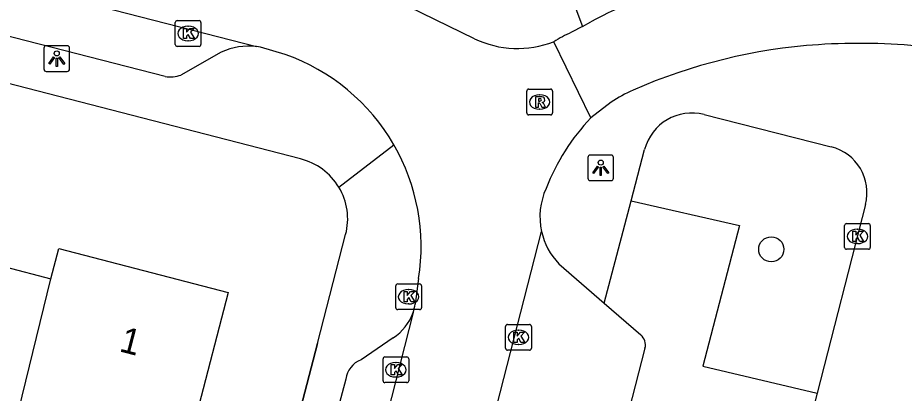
# Model space of a CAD drawing. Extents: x 163686 to 164493, y 382719 to 383870.
# Drawn here: x 164044.47 to 164078.91, y 383255.57 to 383270.16 of the extents above; entities that cross this region are included whole.
import ezdxf

# ---------------------------------------------------------------- set-up
doc = ezdxf.new("R2010")
doc.units = 0
for name, color, linetype in [('IMGEO_Boom', 7, 'Continuous'), ('IMGEO_Groenvoorziening', 7, 'Continuous'), ('IMGEO_Kolk', 7, 'Continuous'), ('IMGEO_Lichtpunt', 7, 'Continuous'), ('IMGEO_Muur', 7, 'Continuous'), ('IMGEO_Pand', 7, 'Continuous'), ('IMGEO_Pand_nummerreeks', 7, 'Continuous'), ('IMGEO_Parkeervlak_open', 7, 'Continuous'), ('IMGEO_Rijbaan_lokaal_open', 7, 'Continuous'), ('IMGEO_Rioolput', 7, 'Continuous'), ('IMGEO_Voetpad_open', 7, 'Continuous')]:
    doc.layers.add(name, color=color, linetype=linetype)

msp = doc.modelspace()

# ---------------------------------------------------------------- linework, layer by layer
at = {"layer": 'IMGEO_Boom'}
msp.add_circle((164073.74, 383261.16), 0.489, dxfattribs=at)
at = {"layer": 'IMGEO_Groenvoorziening'}
msp.add_lwpolyline([(164068.295, 383263.041), (164072.506, 383262.08), (164071.086, 383256.613), (164075.528, 383255.575)], dxfattribs=at)
at = {"layer": 'IMGEO_Kolk'}
for p, q in [((164050.659, 383270.048), (164051.511, 383270.048)), ((164050.584, 383269.122), (164050.584, 383269.974)), ((164051.072, 383269.828), (164051.097, 383269.828)), ((164051.585, 383269.974), (164051.585, 383269.122)), ((164051.511, 383269.048), (164050.659, 383269.048)), ((164051.095, 383269.268), (164051.07, 383269.268)), ((164076.66, 383262.163), (164077.512, 383262.163)), ((164076.585, 383261.237), (164076.585, 383262.089)), ((164077.073, 383261.943), (164077.098, 383261.943)), ((164077.586, 383262.089), (164077.586, 383261.237)), ((164077.512, 383261.163), (164076.66, 383261.163)), ((164077.096, 383261.383), (164077.071, 383261.383)), ((164059.152, 383258.892), (164059.152, 383259.744)), ((164059.227, 383259.818), (164060.079, 383259.818)), ((164060.153, 383259.744), (164060.153, 383258.892)), ((164059.64, 383259.598), (164059.665, 383259.598)), ((164059.663, 383259.038), (164059.638, 383259.038)), ((164060.079, 383258.818), (164059.227, 383258.818)), ((164063.421, 383257.314), (164063.421, 383258.166)), ((164063.496, 383258.24), (164064.348, 383258.24)), ((164063.909, 383258.02), (164063.934, 383258.02)), ((164064.422, 383258.166), (164064.422, 383257.314)), ((164063.932, 383257.46), (164063.907, 383257.46)), ((164058.732, 383256.978), (164059.584, 383256.978)), ((164064.348, 383257.24), (164063.496, 383257.24)), ((164058.657, 383256.052), (164058.657, 383256.904)), ((164059.145, 383256.758), (164059.17, 383256.758)), ((164059.658, 383256.904), (164059.658, 383256.052)), ((164059.584, 383255.978), (164058.732, 383255.978)), ((164059.168, 383256.198), (164059.143, 383256.198))]:
    msp.add_line(p, q, dxfattribs=at)
for points in [[(164050.659, 383270.048), (164051.511, 383270.048)], [(164050.584, 383269.122), (164050.584, 383269.974)], [(164050.905, 383269.748), (164051.028, 383269.748), (164051.028, 383269.597), (164051.158, 383269.748), (164051.322, 383269.748), (164051.176, 383269.597), (164051.329, 383269.348), (164051.177, 383269.348), (164051.092, 383269.512), (164051.028, 383269.445), (164051.028, 383269.348), (164050.905, 383269.348), (164050.905, 383269.748)], [(164051.585, 383269.974), (164051.585, 383269.122)], [(164051.511, 383269.048), (164050.659, 383269.048)], [(164076.66, 383262.163), (164077.512, 383262.163)], [(164076.585, 383261.237), (164076.585, 383262.089)], [(164076.906, 383261.863), (164077.029, 383261.863), (164077.029, 383261.712), (164077.159, 383261.863), (164077.323, 383261.863), (164077.177, 383261.712), (164077.33, 383261.463), (164077.178, 383261.463), (164077.093, 383261.627), (164077.029, 383261.56), (164077.029, 383261.463), (164076.906, 383261.463), (164076.906, 383261.863)], [(164077.586, 383262.089), (164077.586, 383261.237)], [(164077.512, 383261.163), (164076.66, 383261.163)], [(164059.152, 383258.892), (164059.152, 383259.744)], [(164059.227, 383259.818), (164060.079, 383259.818)], [(164060.153, 383259.744), (164060.153, 383258.892)], [(164059.473, 383259.518), (164059.596, 383259.518), (164059.596, 383259.367), (164059.726, 383259.518), (164059.89, 383259.518), (164059.744, 383259.367), (164059.897, 383259.118), (164059.745, 383259.118), (164059.66, 383259.282), (164059.596, 383259.215), (164059.596, 383259.118), (164059.473, 383259.118), (164059.473, 383259.518)], [(164060.079, 383258.818), (164059.227, 383258.818)], [(164063.421, 383257.314), (164063.421, 383258.166)], [(164063.496, 383258.24), (164064.348, 383258.24)], [(164064.422, 383258.166), (164064.422, 383257.314)], [(164063.742, 383257.94), (164063.865, 383257.94), (164063.865, 383257.789), (164063.995, 383257.94), (164064.159, 383257.94), (164064.013, 383257.789), (164064.166, 383257.54), (164064.014, 383257.54), (164063.929, 383257.704), (164063.865, 383257.637), (164063.865, 383257.54), (164063.742, 383257.54), (164063.742, 383257.94)], [(164058.732, 383256.978), (164059.584, 383256.978)], [(164064.348, 383257.24), (164063.496, 383257.24)], [(164058.657, 383256.052), (164058.657, 383256.904)], [(164058.978, 383256.678), (164059.101, 383256.678), (164059.101, 383256.527), (164059.231, 383256.678), (164059.395, 383256.678), (164059.249, 383256.527), (164059.402, 383256.278), (164059.25, 383256.278), (164059.165, 383256.442), (164059.101, 383256.375), (164059.101, 383256.278), (164058.978, 383256.278), (164058.978, 383256.678)], [(164059.658, 383256.904), (164059.658, 383256.052)], [(164059.584, 383255.978), (164058.732, 383255.978)]]:
    msp.add_lwpolyline(points, dxfattribs=at)
for centre, start, end in [((164050.661, 383269.972), 91.552, 178.448), ((164050.661, 383269.972), 91.552, 178.448), ((164051.509, 383269.972), 1.552, 88.448), ((164051.509, 383269.972), 1.552, 88.448), ((164050.661, 383269.124), 181.552, 268.448), ((164050.661, 383269.124), 181.552, 268.448), ((164051.509, 383269.124), 271.552, 358.448), ((164051.509, 383269.124), 271.552, 358.448), ((164076.662, 383262.087), 91.552, 178.448), ((164076.662, 383262.087), 91.552, 178.448), ((164077.51, 383262.087), 1.552, 88.448), ((164077.51, 383262.087), 1.552, 88.448), ((164076.662, 383261.239), 181.552, 268.448), ((164076.662, 383261.239), 181.552, 268.448), ((164077.51, 383261.239), 271.552, 358.448), ((164077.51, 383261.239), 271.552, 358.448), ((164059.229, 383259.742), 91.552, 178.448), ((164059.229, 383259.742), 91.552, 178.448), ((164060.077, 383259.742), 1.552, 88.448), ((164060.077, 383259.742), 1.552, 88.448), ((164059.229, 383258.894), 181.552, 268.448), ((164059.229, 383258.894), 181.552, 268.448), ((164060.077, 383258.894), 271.552, 358.448), ((164060.077, 383258.894), 271.552, 358.448), ((164063.498, 383258.164), 91.552, 178.448), ((164063.498, 383258.164), 91.552, 178.448), ((164064.346, 383258.164), 1.552, 88.448), ((164064.346, 383258.164), 1.552, 88.448), ((164063.498, 383257.316), 181.552, 268.448), ((164063.498, 383257.316), 181.552, 268.448), ((164064.346, 383257.316), 271.552, 358.448), ((164064.346, 383257.316), 271.552, 358.448), ((164058.734, 383256.902), 91.552, 178.448), ((164058.734, 383256.902), 91.552, 178.448), ((164059.582, 383256.902), 1.552, 88.448), ((164059.582, 383256.902), 1.552, 88.448), ((164058.734, 383256.054), 181.552, 268.448), ((164058.734, 383256.054), 181.552, 268.448), ((164059.582, 383256.054), 271.552, 358.448), ((164059.582, 383256.054), 271.552, 358.448)]:
    msp.add_arc(centre, 0.0765, start, end, dxfattribs=at)
for centre, major_axis, ratio, start_param, end_param in [((164051.071, 383269.548), (-0.387, 0.002), 0.722429, 4.712389, 7.853982), ((164051.096, 383269.548), (-0.39, 0.002), 0.717154, 1.570796, 4.712389), ((164077.072, 383261.663), (-0.387, 0.002), 0.722429, 4.712389, 7.853982), ((164077.097, 383261.663), (-0.39, 0.002), 0.717154, 1.570796, 4.712389), ((164059.639, 383259.318), (-0.387, 0.002), 0.722429, 4.712389, 7.853982), ((164059.664, 383259.318), (-0.39, 0.002), 0.717154, 1.570796, 4.712389), ((164063.908, 383257.74), (-0.387, 0.002), 0.722429, 4.712389, 7.853982), ((164063.933, 383257.74), (-0.39, 0.002), 0.717154, 1.570796, 4.712389), ((164059.144, 383256.478), (-0.387, 0.002), 0.722429, 4.712389, 7.853982), ((164059.169, 383256.478), (-0.39, 0.002), 0.717154, 1.570796, 4.712389)]:
    msp.add_ellipse(centre, major_axis=major_axis, ratio=ratio, start_param=start_param, end_param=end_param, dxfattribs=at)
at = {"layer": 'IMGEO_Lichtpunt'}
for p, q in [((164046.384, 383269.071), (164045.576, 383269.071)), ((164046.384, 383269.071), (164045.576, 383269.071)), ((164045.482, 383268.976), (164045.482, 383268.169)), ((164045.482, 383268.976), (164045.482, 383268.169)), ((164046.478, 383268.169), (164046.478, 383268.976)), ((164046.478, 383268.169), (164046.478, 383268.976)), ((164045.576, 383268.075), (164046.384, 383268.075)), ((164045.576, 383268.075), (164046.384, 383268.075)), ((164066.615, 383264.731), (164066.615, 383263.924)), ((164066.615, 383264.731), (164066.615, 383263.924)), ((164067.517, 383264.826), (164066.709, 383264.826)), ((164067.517, 383264.826), (164066.709, 383264.826)), ((164067.611, 383263.924), (164067.611, 383264.731)), ((164067.611, 383263.924), (164067.611, 383264.731)), ((164066.709, 383263.83), (164067.517, 383263.83)), ((164066.709, 383263.83), (164067.517, 383263.83))]:
    msp.add_line(p, q, dxfattribs=at)
for points in [[(164045.856, 383268.64), (164045.895, 383268.612), (164045.707, 383268.35), (164045.669, 383268.377), (164045.856, 383268.64)], [(164045.958, 383268.592), (164046.005, 383268.592), (164046.005, 383268.27), (164045.958, 383268.27), (164045.958, 383268.592)], [(164046.068, 383268.612), (164046.106, 383268.639), (164046.293, 383268.377), (164046.254, 383268.349), (164046.068, 383268.612)], [(164066.989, 383264.395), (164067.028, 383264.367), (164066.84, 383264.105), (164066.802, 383264.132), (164066.989, 383264.395)], [(164067.091, 383264.347), (164067.138, 383264.347), (164067.138, 383264.025), (164067.091, 383264.025), (164067.091, 383264.347)], [(164067.201, 383264.367), (164067.239, 383264.394), (164067.426, 383264.132), (164067.387, 383264.104), (164067.201, 383264.367)]]:
    msp.add_lwpolyline(points, dxfattribs=at)
for centre in [(164045.981, 383268.774), (164067.114, 383264.529)]:
    msp.add_circle(centre, 0.0994, dxfattribs=at)
for centre, start, end in [((164045.576, 383268.976), 90, 180), ((164045.576, 383268.976), 90, 180), ((164046.384, 383268.976), 0, 90), ((164046.384, 383268.976), 0, 90), ((164045.576, 383268.169), 180, 270), ((164045.576, 383268.169), 180, 270), ((164046.384, 383268.169), 270, 0), ((164046.384, 383268.169), 270, 360), ((164066.709, 383264.731), 90, 180), ((164066.709, 383264.731), 90, 180), ((164067.517, 383264.731), 0, 90), ((164067.517, 383264.731), 0, 90), ((164066.709, 383263.924), 180, 270), ((164066.709, 383263.924), 180, 270), ((164067.517, 383263.924), 270, 0), ((164067.517, 383263.924), 270, 360)]:
    msp.add_arc(centre, 0.0946, start, end, dxfattribs=at)
at = {"layer": 'IMGEO_Muur'}
msp.add_lwpolyline([(164056.106, 383257.501), (164052.353, 383243.064)], dxfattribs=at)
at = {"layer": 'IMGEO_Pand'}
for points in [[(164045.755, 383260.019), (164046.06, 383261.194), (164052.647, 383259.484), (164050.184, 383250), (164050.131, 383249.797), (164049.349, 383250), (164043.653, 383251.479)], [(164040.029, 383260.595), (164041.964, 383260.093), (164042.186, 383260.946), (164045.755, 383260.019)], [(164043.653, 383251.479), (164045.755, 383260.019)]]:
    msp.add_lwpolyline(points, dxfattribs=at)
at = {"layer": 'IMGEO_Parkeervlak_open'}
for points in [[(164067.25, 383259.065), (164068.67, 383257.831)], [(164068.832, 383257.319), (164065.605, 383244.758)]]:
    msp.add_lwpolyline(points, dxfattribs=at)
msp.add_arc((164068.382, 383257.458), 0.471, 342.7818, 52.3336, dxfattribs=at)
at = {"layer": 'IMGEO_Rijbaan_lokaal_open'}
for points in [[(164011.467, 383279.904), (164053.742, 383269.042)], [(164062.208, 383269.347), (164059.15, 383270.834)], [(164066.402, 383269.822), (164065.974, 383269.594)], [(164066.402, 383269.822), (164066.728, 383269.996)], [(164054.851, 383268.736), (164053.9, 383269.019), (164053.742, 383269.042)], [(164066.726, 383266.272), (164065.287, 383269.23)], [(164067.519, 383266.878), (164066.726, 383266.272)], [(164060.947, 383246.741), (164064.817, 383261.854)], [(164060.039, 383260.021), (164059.907, 383259.034)], [(164059.824, 383258.702), (164057.305, 383248.791), (164056.84, 383246.936)]]:
    msp.add_lwpolyline(points, dxfattribs=at)
for centre, radius, start, end in [((164074.489, 383255.877), 16.112, 104.292, 118.7982), ((164063.882, 383272.836), 3.87, 244.3658, 291.2819), ((164068.998, 383263.057), 7.202, 114.8224, 121.0105), ((164076.999, 383247.759), 21.402, 93.8285, 113.7715), ((164077.169, 383243.67), 25.494, 75.135, 93.5957), ((164052.218, 383261.268), 7.918, 29.9805, 70.5792), ((164071.001, 383261.531), 6.38, 114.3291, 123.0705), ((164073.042, 383260.359), 8.652, 136.885, 158.4977), ((164052.209, 383261.265), 7.928, 350.975, 29.9717), ((164067.433, 383262.428), 2.679, 155.7047, 192.3734), ((164058.039, 383259.325), 1.89, 340.7697, 351.1578)]:
    msp.add_arc(centre, radius, start, end, dxfattribs=at)
at = {"layer": 'IMGEO_Rioolput'}
for p, q in [((164064.242, 383266.46), (164064.242, 383267.312)), ((164064.317, 383267.386), (164065.169, 383267.386)), ((164065.243, 383267.312), (164065.243, 383266.46)), ((164064.73, 383267.166), (164064.755, 383267.166)), ((164064.753, 383266.606), (164064.728, 383266.606)), ((164065.169, 383266.386), (164064.317, 383266.386))]:
    msp.add_line(p, q, dxfattribs=at)
for points in [[(164064.242, 383266.46), (164064.242, 383267.312)], [(164064.317, 383267.386), (164065.169, 383267.386)], [(164065.243, 383267.312), (164065.243, 383266.46)], [(164064.831, 383267.084), (164064.579, 383267.086), (164064.579, 383266.686)], [(164064.757, 383267.005), (164064.703, 383267.005), (164064.703, 383266.924)], [(164064.703, 383266.924), (164064.755, 383266.924)], [(164064.579, 383266.686), (164064.703, 383266.686), (164064.703, 383266.848), (164064.714, 383266.848)], [(164064.761, 383266.819), (164064.832, 383266.686), (164064.972, 383266.686), (164064.907, 383266.812)], [(164065.169, 383266.386), (164064.317, 383266.386)]]:
    msp.add_lwpolyline(points, dxfattribs=at)
for centre, radius, start, end in [((164064.319, 383267.31), 0.0765, 91.552, 178.448), ((164064.319, 383267.31), 0.0765, 91.552, 178.448), ((164065.167, 383267.31), 0.0765, 1.552, 88.448), ((164065.167, 383267.31), 0.0765, 1.552, 88.448), ((164064.739, 383267.113), 0.19, 274.7715, 282.9687), ((164064.763, 383266.909), 0.0964, 77.0061, 93.1865), ((164064.777, 383266.966), 0.0378, 276.6634, 79.6772), ((164064.83, 383266.974), 0.109, 350.3612, 89.416), ((164064.828, 383266.974), 0.112, 277.5842, 350.9817), ((164064.713, 383266.795), 0.0533, 26.0293, 88.6989), ((164064.812, 383266.759), 0.108, 29.5134, 73.7905), ((164064.319, 383266.462), 0.0765, 181.552, 268.448), ((164064.319, 383266.462), 0.0765, 181.552, 268.448), ((164065.167, 383266.462), 0.0765, 271.552, 358.448), ((164065.167, 383266.462), 0.0765, 271.552, 358.448)]:
    msp.add_arc(centre, radius, start, end, dxfattribs=at)
for centre, major_axis, ratio, start_param, end_param in [((164064.729, 383266.886), (-0.387, 0.002), 0.722429, 4.712389, 7.853982), ((164064.754, 383266.886), (-0.39, 0.002), 0.717154, 1.570796, 4.712389)]:
    msp.add_ellipse(centre, major_axis=major_axis, ratio=ratio, start_param=start_param, end_param=end_param, dxfattribs=at)
at = {"layer": 'IMGEO_Voetpad_open'}
for points in [[(164055.449, 383264.672), (164005.577, 383277.554)], [(164050.188, 383267.876), (164013.893, 383277.208)], [(164065.393, 383272.51), (164066.402, 383269.822)], [(164052.37, 383268.827), (164050.807, 383267.932)], [(164071.134, 383266.401), (164076.07, 383265.145)], [(164056.944, 383263.571), (164059.077, 383265.225)], [(164068.295, 383263.041), (164068.821, 383265.04)], [(164067.25, 383259.065), (164068.295, 383263.041)], [(164077.401, 383262.902), (164075.528, 383255.575)], [(164051.151, 383238.437), (164052.353, 383243.064), (164056.106, 383257.501), (164057.206, 383261.733)], [(164065.487, 383260.597), (164067.25, 383259.065)], [(164059.056, 383257.724), (164057.804, 383256.864)], [(164057.207, 383256.112), (164055.355, 383249.211), (164054.918, 383247.459)], [(164075.528, 383255.575), (164074.102, 383250), (164073.047, 383245.968)]]:
    msp.add_lwpolyline(points, dxfattribs=at)
for centre, radius, start, end in [((164053.453, 383266.404), 2.654, 83.7394, 114.0729), ((164050.375, 383269.258), 1.395, 262.2958, 288.043), ((164070.663, 383264.555), 1.905, 75.6835, 165.2628), ((164075.614, 383263.358), 1.845, 345.6937, 75.6763), ((164054.883, 383262.338), 2.401, 30.8865, 76.3736), ((164054.884, 383262.34), 2.4, 345.3552, 30.8701), ((164067.409, 383262.429), 2.655, 192.5003, 223.6163), ((164058.026, 383259.323), 1.902, 302.7805, 340.9361), ((164058.136, 383255.988), 0.937, 110.732, 172.3771)]:
    msp.add_arc(centre, radius, start, end, dxfattribs=at)

# ---------------------------------------------------------------- texts
at = {"layer": 'IMGEO_Pand_nummerreeks'}
msp.add_text('1', height=1, rotation=345.4471, dxfattribs=at).set_placement((164048.373, 383257.205))

doc.saveas('drawing.dxf')
